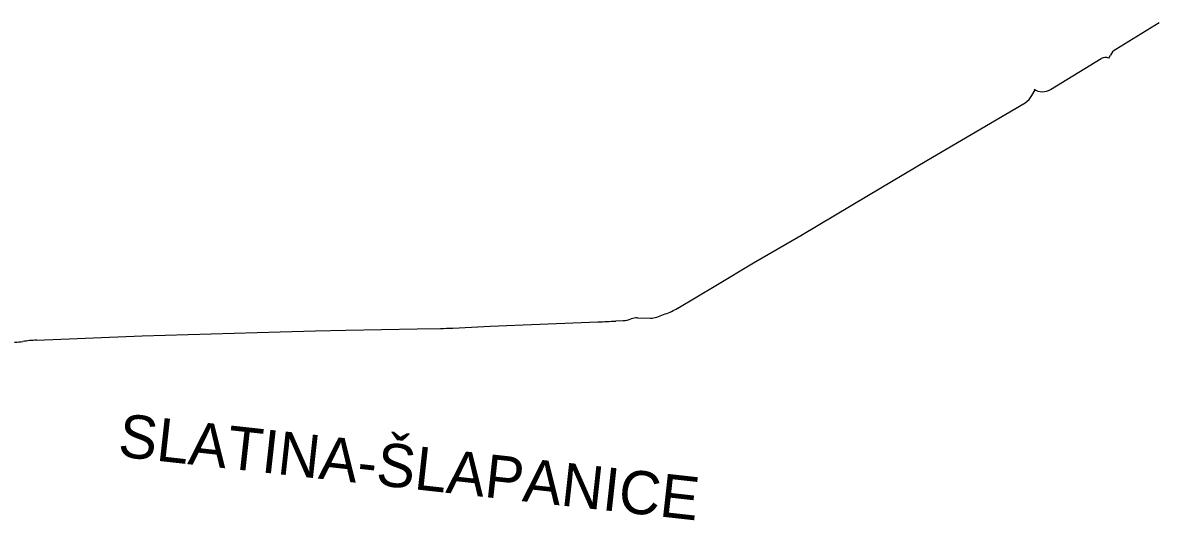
# Model space of a CAD drawing. Extents: x -678204 to -526855, y -1228851 to -1110393.
# Drawn here: x -592047 to -590466, y -1165429 to -1164738 of the extents above; entities that cross this region are included whole.
import ezdxf

# ---------------------------------------------------------------- set-up
doc = ezdxf.new("R2010")
doc.units = 0
for name, color, linetype in [('00_n_cyklo popisy detaily', 7, 'Continuous'), ('00_n_cyklo realizace rekreacni vedlejsi', 7, 'Continuous'), ('00_n_cyklo trasovani rekreacni vedlejsi', 7, 'Continuous')]:
    doc.layers.add(name, color=color, linetype=linetype)

msp = doc.modelspace()

# ---------------------------------------------------------------- linework, layer by layer
at = {"layer": '00_n_cyklo realizace rekreacni vedlejsi'}
for p, q in [((-590465.9, -1164738), (-590526.5, -1164775.1)), ((-590536, -1164787.3), (-590533.9, -1164783.1)), ((-590643.1, -1164839.1), (-590638.8, -1164831.2)), ((-590789.1, -1164929.4), (-590652.6, -1164849.1)), ((-590870.7, -1164977.8), (-590789.1, -1164929.4)), ((-590964.6, -1165033.6), (-590870.7, -1164977.8)), ((-591030.4, -1165071.8), (-590964.6, -1165033.6)), ((-591082.8, -1165103.1), (-591030.4, -1165071.8)), ((-591136, -1165134.7), (-591082.8, -1165103.1)), ((-591191.8, -1165148.2), (-591174, -1165148.5)), ((-591165, -1165147.1), (-591153.2, -1165142.8))]:
    msp.add_line(p, q, dxfattribs=at)
for points in [[(-590617.4, -1164830.7), (-590546.7, -1164787.7)], [(-591449.1, -1165162.3), (-591396.8, -1165159.8), (-591327.9, -1165156.8), (-591246.9, -1165153.8)], [(-591221.9, -1165152.5), (-591211.7, -1165151.9)], [(-592028.2, -1165179.3), (-591881.2, -1165173.3), (-591689, -1165167.7), (-591639.9, -1165166.3), (-591597.6, -1165165.1), (-591498.6, -1165163.3), (-591465.8, -1165162.8)]]:
    msp.add_lwpolyline(points, dxfattribs=at)
for centre, radius, start, end in [((-590516.1, -1164792.1), 20, 121.4578, 153.0657), ((-590541, -1164797.1), 11, 63.0657, 121.3119), ((-590665.3, -1164827.6), 25, 300.474, 332.603), ((-590628.5, -1164812.3), 21.5, 237.1999, 301.3119), ((-591187.1, -1165048.7), 100, 289.8158, 300.6771), ((-591284.1, -1164154.5), 1000, 272.131, 273.5687), ((-591214.2, -1165112), 40, 273.5687, 289.6719), ((-591192.3, -1165173.2), 25, 88.8876, 109.6719), ((-591173.5, -1165123.6), 25, 268.8876, 289.8157), ((-591473.1, -1164662.9), 500, 270.8348, 272.7504), ((-592061, -1165081.9), 100, 271.3805, 277.8459), ((-592020, -1165379.1), 200, 92.3313, 97.8459)]:
    msp.add_arc(centre, radius, start, end, dxfattribs=at)
at = {"layer": '00_n_cyklo trasovani rekreacni vedlejsi'}
for p, q in [((-590465.9, -1164738), (-590526.5, -1164775.1)), ((-590536, -1164787.3), (-590533.9, -1164783.1)), ((-590643.1, -1164839.1), (-590638.8, -1164831.2)), ((-590789.1, -1164929.4), (-590652.6, -1164849.1)), ((-590870.7, -1164977.8), (-590789.1, -1164929.4)), ((-590964.6, -1165033.6), (-590870.7, -1164977.8)), ((-591030.4, -1165071.8), (-590964.6, -1165033.6)), ((-591082.8, -1165103.1), (-591030.4, -1165071.8)), ((-591136, -1165134.7), (-591082.8, -1165103.1)), ((-591191.8, -1165148.2), (-591174, -1165148.5)), ((-591165, -1165147.1), (-591153.2, -1165142.8))]:
    msp.add_line(p, q, dxfattribs=at)
for points in [[(-590617.4, -1164830.7), (-590546.7, -1164787.7)], [(-591449.1, -1165162.3), (-591396.8, -1165159.8), (-591327.9, -1165156.8), (-591246.9, -1165153.8)], [(-591221.9, -1165152.5), (-591211.7, -1165151.9)], [(-592028.2, -1165179.3), (-591881.2, -1165173.3), (-591689, -1165167.7), (-591639.9, -1165166.3), (-591597.6, -1165165.1), (-591498.6, -1165163.3), (-591465.8, -1165162.8)]]:
    msp.add_lwpolyline(points, dxfattribs=at)
for centre, radius, start, end in [((-590516.1, -1164792.1), 20, 121.4578, 153.0657), ((-590541, -1164797.1), 11, 63.0657, 121.3119), ((-590665.3, -1164827.6), 25, 300.474, 332.603), ((-590628.5, -1164812.3), 21.5, 237.1999, 301.3119), ((-591187.1, -1165048.7), 100, 289.8158, 300.6771), ((-591284.1, -1164154.5), 1000, 272.131, 273.5687), ((-591214.2, -1165112), 40, 273.5687, 289.6719), ((-591192.3, -1165173.2), 25, 88.8876, 109.6719), ((-591173.5, -1165123.6), 25, 268.8876, 289.8157), ((-591473.1, -1164662.9), 500, 270.8348, 272.7504), ((-592061, -1165081.9), 100, 271.3805, 277.8459), ((-592020, -1165379.1), 200, 92.3313, 97.8459)]:
    msp.add_arc(centre, radius, start, end, dxfattribs=at)

# ---------------------------------------------------------------- texts
at = {"layer": '00_n_cyklo popisy detaily'}
msp.add_text('SLATINA-ŠLAPANICE', height=60, rotation=353.6836, dxfattribs=at).set_placement((-591916.2, -1165340.6))
msp.add_text('SLATINA-ŠLAPANICE', height=60, rotation=353.6836, dxfattribs=at).set_placement((-591916.2, -1165340.6))
msp.add_text('SLATINA-ŠLAPANICE', height=60, rotation=353.6836, dxfattribs=at).set_placement((-591916.2, -1165340.6))

doc.saveas('drawing.dxf')
